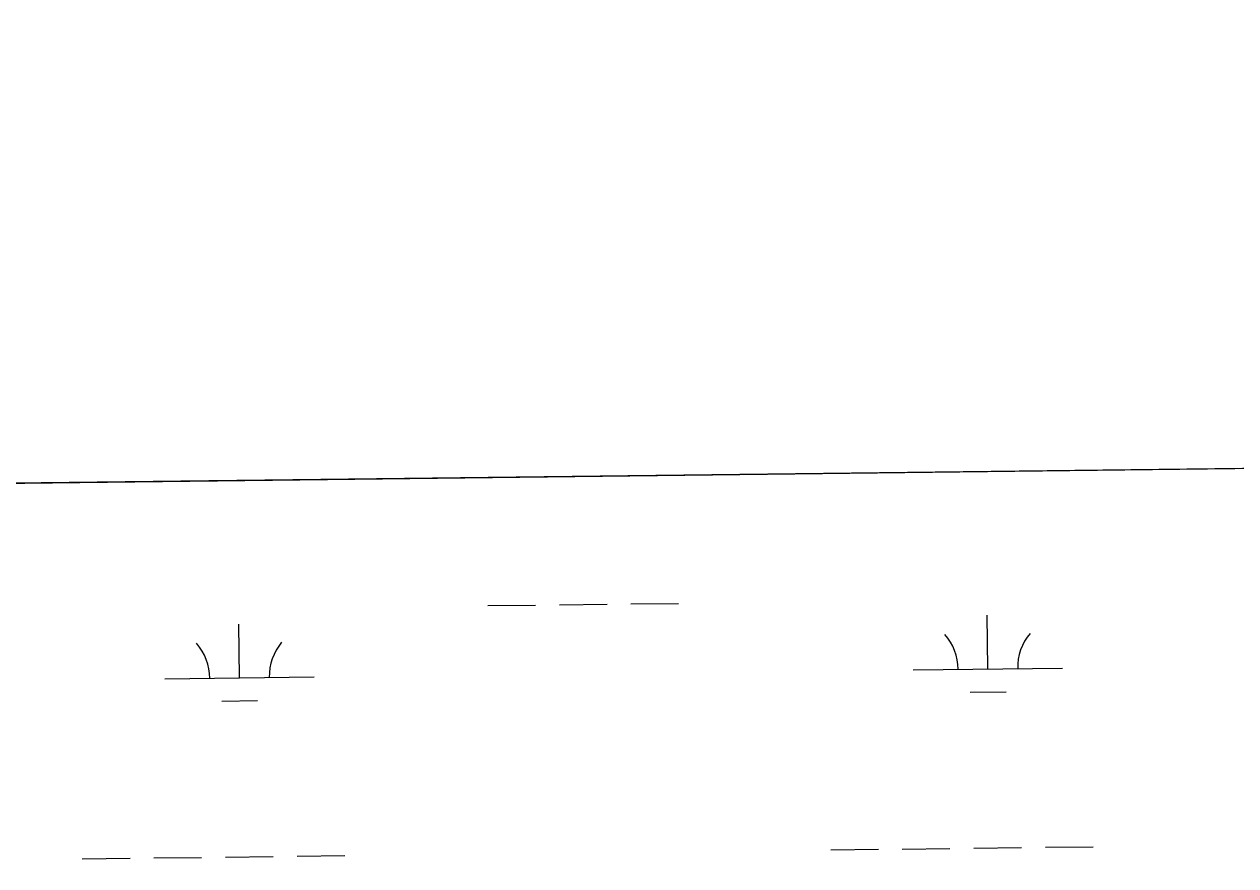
# Model space of a CAD drawing. Extents: x 3694830 to 3732949, y 415201 to 440970.
# Drawn here: x 3704791 to 3705604, y 438612 to 439176 of the extents above; entities that cross this region are included whole.
import ezdxf

# ---------------------------------------------------------------- set-up
doc = ezdxf.new("R2010")
doc.units = 0
doc.layers.add('V-GRID-FRAM', color=7, linetype='Continuous')
doc.layers.add('V-WETL-SWMP', color=7, linetype='Continuous')

msp = doc.modelspace()

# ---------------------------------------------------------------- linework, layer by layer
at = {"layer": 'V-GRID-FRAM'}
msp.add_lwpolyline([(3698844.69, 438797.54), (3730590.83, 439176.18), (3730815.62, 420995.11), (3699053.61, 420616.27), (3698844.69, 438797.54)], dxfattribs=at)
at = {"layer": 'V-WETL-SWMP'}
for p, q in [((3705102.05, 438786.25), (3705134.05, 438786.63)), ((3705150.05, 438786.82), (3705182.05, 438787.2)), ((3705198.05, 438787.4), (3705230.04, 438787.78)), ((3705437.43, 438743.82), (3705437, 438779.81)), ((3704935.56, 438737.83), (3704935.13, 438773.83)), ((3704885.56, 438737.23), (3704985.55, 438738.43)), ((3705387.43, 438743.22), (3705487.42, 438744.41)), ((3704923.74, 438722.26), (3704947.74, 438722.54)), ((3705425.61, 438728.24), (3705449.61, 438728.53)), ((3705380.02, 438623.05), (3705412.02, 438623.43)), ((3705428.02, 438623.63), (3705460.01, 438624.01)), ((3705476.01, 438624.2), (3705508.01, 438624.58)), ((3704830.15, 438616.49), (3704862.15, 438616.88)), ((3704878.15, 438617.07), (3704910.15, 438617.45)), ((3704926.14, 438617.64), (3704958.14, 438618.02)), ((3704974.14, 438618.21), (3705006.14, 438618.59)), ((3705332.02, 438622.48), (3705364.02, 438622.86))]:
    msp.add_line(p, q, dxfattribs=at)
msp.add_lwpolyline([(3706544.95, 438889.38), (3698844.69, 438797.54)], dxfattribs=at)
for centre, start, end in [((3704990.79, 438738.96), 139.91153, 181.45518), ((3705382.18, 438743.63), 359.91153, 41.45519), ((3705492.66, 438744.95), 139.91153, 181.45518), ((3704880.31, 438737.65), 359.91153, 41.45519)]:
    msp.add_arc(centre, 35.25, start, end, dxfattribs=at)

doc.saveas('drawing.dxf')
